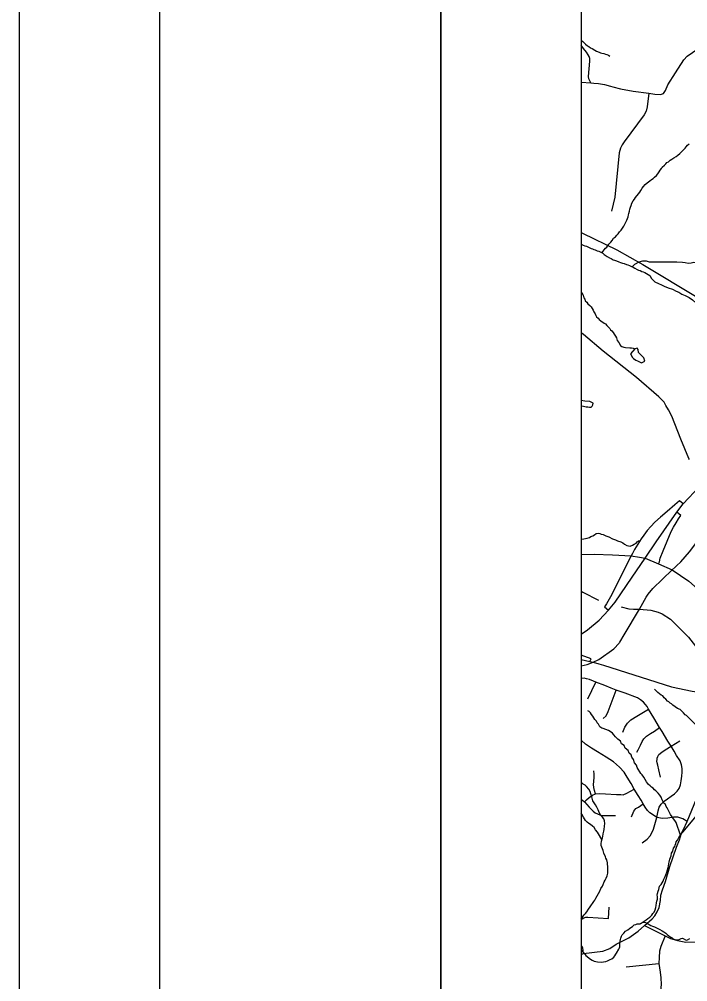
# Model space of a CAD drawing. Extents: x 0 to 69.5, y -4.5 to 22.
# Drawn here: x 0 to 2.379, y 15.023 to 18.449 of the extents above; entities that cross this region are included whole.
import ezdxf

# ---------------------------------------------------------------- set-up
doc = ezdxf.new("R2010")
doc.units = 0
for name, color, linetype in [('GM_X_County_Road', 7, 'Continuous'), ('GM_X_Interchange_Ramps', 7, 'Continuous'), ('GM_X_Interstate_Route', 7, 'Continuous'), ('GM_X_Minor_Lake', 7, 'Continuous'), ('GM_X_Minor_River', 7, 'Continuous'), ('GM_X_Township_Subdivision', 7, 'Continuous'), ('SH_Border', 7, 'Continuous'), ('SH_Data', 7, 'Continuous')]:
    doc.layers.add(name, color=color, linetype=linetype)

msp = doc.modelspace()

# ---------------------------------------------------------------- linework, layer by layer
at = {"layer": 'GM_X_County_Road'}
for points in [[(2.0345, 18.2223), (2.0274, 18.2375), (2.0262, 18.2458), (2.0284, 18.2722), (2.0308, 18.2993), (2.0307, 18.309), (2.0284, 18.3165), (2.0248, 18.3229), (2.0188, 18.3316), (2.0085, 18.3453), (2, 18.3567)], [(2.1129, 18.2082), (2.1401, 18.2013), (2.1854, 18.1928), (2.2406, 18.1859), (2.2623, 18.1827), (2.2828, 18.181), (2.2931, 18.1849), (2.2995, 18.1955), (2.3085, 18.2157), (2.3353, 18.2586), (2.3656, 18.3046), (2.3766, 18.3177), (2.4344, 18.3567)], [(2, 18.2253), (2.0345, 18.2223), (2.0445, 18.2214)], [(2.0445, 18.2214), (2.062, 18.2198), (2.0831, 18.2162), (2.1046, 18.2103), (2.1129, 18.2082)], [(2, 17.6898), (2.0046, 17.6879), (2.1268, 17.6278), (2.2191, 17.5761), (2.4186, 17.4561), (2.4513, 17.4299), (2.463, 17.4168), (2.476, 17.3947), (2.4953, 17.3716), (2.5071, 17.3586), (2.5191, 17.3429), (2.5265, 17.3261), (2.5302, 17.312), (2.5277, 17.2927), (2.5188, 17.2738), (2.5036, 17.2413), (2.4962, 17.2224), (2.4899, 17.2001), (2.4911, 17.1716), (2.4951, 17.1552), (2.5081, 17.1254), (2.563, 17.0082), (2.5822, 16.9752)], [(2.3852, 16.882), (2.3832, 16.8856), (2.3551, 16.9546), (2.3223, 17.0359), (2.3107, 17.0586), (2.3017, 17.0744), (2.2949, 17.0855), (2.2767, 17.1053), (2.1966, 17.1736), (2.0782, 17.2679), (2.008, 17.3274), (2, 17.3327)], [(2.3395, 16.5036), (2.3546, 16.5175), (2.3853, 16.5537), (2.4262, 16.6065), (2.4679, 16.6603), (2.4783, 16.676), (2.4859, 16.7014), (2.4895, 16.7128), (2.4966, 16.7263), (2.5057, 16.7348), (2.5149, 16.7406), (2.5283, 16.7461), (2.5618, 16.757), (2.5645, 16.7579)], [(2, 16.5438), (2.0456, 16.5446), (2.1113, 16.5426), (2.1775, 16.5395), (2.2074, 16.5345)], [(2.2074, 16.5345), (2.2273, 16.5312), (2.2755, 16.511), (2.3238, 16.4892), (2.3831, 16.4487), (2.4345, 16.4035), (2.4589, 16.3735), (2.484, 16.336), (2.5458, 16.2199), (2.6419, 16.0249), (2.6836, 15.948), (2.7291, 15.8843), (2.758, 15.8531), (2.7648, 15.8462)], [(2.1374, 16.2318), (2.1527, 16.2577), (2.208, 16.349), (2.2318, 16.3916), (2.2382, 16.4024), (2.2544, 16.4223), (2.3238, 16.4892), (2.3341, 16.4987), (2.3395, 16.5036)], [(2, 16.4128), (2.006, 16.4098), (2.0616, 16.3811)], [(2.1423, 16.3576), (2.1701, 16.3502), (2.1856, 16.3486), (2.208, 16.349)], [(2.208, 16.349), (2.2477, 16.3455), (2.274, 16.3389), (2.2886, 16.332), (2.3179, 16.3136), (2.3818, 16.2496), (2.4358, 16.1813), (2.4424, 16.1714), (2.4579, 16.1557), (2.5248, 16.0849)], [(2, 16.1475), (2.0004, 16.1475), (2.0207, 16.1518), (2.0428, 16.1603), (2.0625, 16.1695), (2.1158, 16.2084), (2.1351, 16.2279), (2.1368, 16.2308), (2.1374, 16.2318)], [(2, 16.1698), (2.0308, 16.1625), (2.0428, 16.1603), (2.0624, 16.1544)], [(2.0624, 16.1544), (2.0789, 16.1495), (2.3218, 16.0727), (2.3948, 16.0576), (2.5679, 16.0322), (2.6419, 16.0249), (2.8264, 16.0064), (2.913, 15.9963), (3.15, 15.9729), (3.2871, 15.9607), (3.469, 15.9531), (3.6377, 15.9467), (3.7269, 15.9403), (3.8777, 15.9247), (3.9714, 15.9095), (4.1621, 15.8689), (4.3548, 15.8285)], [(2.2258, 15.2235), (2.2523, 15.2469), (2.2626, 15.258), (2.2702, 15.2722), (2.2781, 15.2876), (2.2823, 15.3117), (2.2837, 15.3313), (2.289, 15.3499), (2.3002, 15.3794), (2.3158, 15.4331), (2.3396, 15.5024), (2.3499, 15.5283), (2.3567, 15.552), (2.3636, 15.5654), (2.3774, 15.5931), (2.4109, 15.6737), (2.4175, 15.6875)], [(2, 15.1205), (2.0085, 15.123), (2.0768, 15.1314), (2.1022, 15.1416), (2.1243, 15.1565), (2.169, 15.1797), (2.2027, 15.2026), (2.2258, 15.2235)], [(2.2258, 15.2235), (2.2987, 15.186), (2.3184, 15.1766), (2.3423, 15.1693), (2.373, 15.1638), (2.4076, 15.1648), (2.4442, 15.1636), (2.6483, 15.131), (2.7856, 15.1056), (2.9731, 15.0809), (3.1585, 15.0511), (3.281, 15.0319), (3.2884, 15.0308), (3.343, 15.0226), (3.3998, 15.0151), (3.5922, 14.9963), (3.5999, 14.9956)]]:
    msp.add_lwpolyline(points, dxfattribs=at)
at = {"layer": 'GM_X_Interchange_Ramps'}
for points in [[(2.3633, 16.7237), (2.3494, 16.7351), (2.3336, 16.7211), (2.3062, 16.6967), (2.2818, 16.6762), (2.2625, 16.6588), (2.2477, 16.6436), (2.2343, 16.6287), (2.2225, 16.613), (2.2137, 16.5997), (2.2014, 16.581), (2.1902, 16.5614), (2.1822, 16.5476), (2.1775, 16.5395)], [(2.2755, 16.511), (2.2786, 16.5182), (2.2806, 16.5308), (2.2912, 16.5571), (2.32, 16.6254), (2.3291, 16.6414), (2.3378, 16.656), (2.3463, 16.6712), (2.3549, 16.6827), (2.34, 16.6943)], [(2.1775, 16.5395), (2.1733, 16.5312), (2.1085, 16.4012), (2.0995, 16.3846), (2.0898, 16.3685), (2.083, 16.3576), (2.0972, 16.3454)], [(2.0308, 16.1625), (2.0357, 16.1723), (2, 16.1857)]]:
    msp.add_lwpolyline(points, dxfattribs=at)
at = {"layer": 'GM_X_Interstate_Route'}
for points in [[(2.181, 16.4629), (2.2273, 16.5312), (2.2674, 16.589), (2.34, 16.6943), (2.3633, 16.7237), (2.4215, 16.7861), (2.4393, 16.8007), (2.4586, 16.8179), (2.4894, 16.8393), (2.7155, 16.9908), (2.8497, 17.0804), (2.9292, 17.1425), (3.0025, 17.2108), (3.0522, 17.2646), (3.1203, 17.3605), (3.2374, 17.5377), (3.2788, 17.5999), (3.3097, 17.642), (3.3406, 17.6772), (3.3886, 17.7251), (3.5019, 17.8134), (3.5855, 17.8769), (3.6539, 17.9292), (3.721, 17.9807)], [(2, 16.2601), (2.0229, 16.2753), (2.0643, 16.3105), (2.0972, 16.3454), (2.1212, 16.3746), (2.181, 16.4629)]]:
    msp.add_lwpolyline(points, dxfattribs=at)
at = {"layer": 'GM_X_Minor_Lake'}
msp.add_line((2.1904, 17.2762), (2.1757, 17.2576), dxfattribs=at)
for points in [[(2.1757, 17.2576), (2.183, 17.2453), (2.1867, 17.241), (2.1945, 17.2358), (2.2005, 17.2334), (2.2076, 17.229), (2.2144, 17.2262), (2.2263, 17.2316), (2.2225, 17.2435), (2.2162, 17.2508), (2.211, 17.2555), (2.2036, 17.263), (2.2027, 17.2729), (2.1991, 17.2779), (2.1904, 17.2762)], [(2, 17.0727), (2.0002, 17.0726), (2.0085, 17.072), (2.0176, 17.0695), (2.0237, 17.069), (2.0297, 17.0688), (2.0358, 17.0686), (2.0393, 17.072), (2.0417, 17.0765), (2.043, 17.0825), (2.0302, 17.0878), (2.0124, 17.0894), (2, 17.0914)]]:
    msp.add_lwpolyline(points, dxfattribs=at)
at = {"layer": 'GM_X_Minor_River'}
msp.add_line((2.3754, 15.9707), (2.4443, 15.9014), dxfattribs=at)
for points in [[(2, 18.3741), (2.0056, 18.3694), (2.0108, 18.3652), (2.0153, 18.3601), (2.0224, 18.3543), (2.0277, 18.3516), (2.0334, 18.3473), (2.039, 18.3445), (2.0481, 18.339), (2.0545, 18.3355), (2.0635, 18.3315), (2.0692, 18.3299), (2.0738, 18.3287), (2.0802, 18.3267), (2.087, 18.3247), (2.0915, 18.3231), (2.0968, 18.3211), (2.1021, 18.3172)], [(2.0738, 17.6177), (2.0862, 17.6337), (2.0916, 17.6378), (2.0986, 17.6479), (2.1056, 17.6558), (2.1103, 17.6618), (2.1154, 17.6701), (2.1224, 17.675), (2.127, 17.6806), (2.1317, 17.6851), (2.1364, 17.6923), (2.1418, 17.6987), (2.1473, 17.7054), (2.152, 17.713), (2.1587, 17.727), (2.1623, 17.7334), (2.1654, 17.7398), (2.1667, 17.7463), (2.1687, 17.7527), (2.1695, 17.7573), (2.1716, 17.7656), (2.1733, 17.7728), (2.1757, 17.7796), (2.1777, 17.7865), (2.1805, 17.794), (2.1852, 17.8027), (2.1895, 17.8087), (2.1938, 17.8144), (2.204, 17.8279), (2.2086, 17.834), (2.2125, 17.84), (2.2173, 17.8479), (2.2212, 17.8539), (2.2281, 17.8603), (2.2347, 17.8663), (2.2444, 17.8738), (2.2505, 17.8782), (2.256, 17.8823), (2.2606, 17.8868), (2.2676, 17.8932), (2.273, 17.8992), (2.2781, 17.906), (2.2809, 17.9116), (2.2859, 17.9173), (2.2883, 17.9226), (2.296, 17.9297), (2.3007, 17.9342), (2.305, 17.9394), (2.3103, 17.9416), (2.3169, 17.9476), (2.3227, 17.9506), (2.33, 17.9558), (2.3381, 17.961), (2.3443, 17.9655), (2.3508, 17.9711), (2.3582, 17.9782), (2.3644, 17.9838), (2.3698, 17.9898), (2.3734, 17.9951), (2.3784, 18.0011), (2.3838, 18.006)], [(2, 17.648), (2.0072, 17.6452), (2.0133, 17.6428), (2.0186, 17.6409), (2.0239, 17.6385), (2.0303, 17.6357), (2.0356, 17.6333), (2.0401, 17.6317), (2.0446, 17.6294), (2.0496, 17.6278), (2.0564, 17.625), (2.0628, 17.623), (2.0677, 17.6214), (2.0726, 17.6183), (2.0771, 17.6159)], [(2.0771, 17.6159), (2.0816, 17.6113), (2.0929, 17.605), (2.1008, 17.5999), (2.1065, 17.5971), (2.114, 17.5932), (2.1186, 17.5916), (2.1254, 17.5885), (2.1337, 17.5857), (2.1405, 17.5836), (2.1465, 17.5813), (2.1526, 17.5792), (2.1613, 17.5764), (2.1662, 17.5745), (2.1719, 17.5728), (2.1764, 17.5705), (2.1847, 17.5665), (2.1911, 17.5626), (2.1987, 17.5587), (2.2043, 17.5563), (2.21, 17.5543), (2.2153, 17.5516), (2.2206, 17.5496), (2.227, 17.5472), (2.233, 17.544)], [(2.1809, 17.5683), (2.1909, 17.5769), (2.2068, 17.586), (2.219, 17.589), (2.2311, 17.589), (2.2425, 17.5852), (2.2517, 17.586), (2.2638, 17.586), (2.2744, 17.5852), (2.2851, 17.586), (2.3307, 17.586), (2.3405, 17.586), (2.3603, 17.5845), (2.3702, 17.583), (2.3808, 17.5807), (2.3915, 17.5814), (2.4013, 17.5845), (2.4112, 17.5837), (2.412, 17.583)], [(2.233, 17.544), (2.2447, 17.5367), (2.2508, 17.5267), (2.2626, 17.5149), (2.2757, 17.5085), (2.2855, 17.5033), (2.2952, 17.4988), (2.3095, 17.4934), (2.3253, 17.4877), (2.338, 17.4816), (2.3481, 17.4771), (2.3586, 17.4708), (2.3706, 17.4651), (2.3844, 17.4582), (2.3967, 17.4503), (2.4086, 17.4397), (2.4185, 17.4284), (2.4243, 17.4187), (2.4505, 17.3971)], [(2, 17.48), (2.0026, 17.4753), (2.0065, 17.4668), (2.0092, 17.4576), (2.0124, 17.4526), (2.0145, 17.4468), (2.02, 17.4421), (2.0236, 17.4366), (2.0302, 17.4299), (2.035, 17.4256), (2.0394, 17.4197), (2.0429, 17.4131), (2.045, 17.4074), (2.0497, 17.4), (2.0522, 17.3946), (2.0546, 17.3892), (2.0602, 17.3852), (2.0634, 17.3801), (2.0694, 17.3761), (2.0816, 17.3673), (2.0864, 17.3645), (2.0912, 17.3594), (2.0959, 17.3539), (2.1018, 17.348), (2.1039, 17.343), (2.1091, 17.3394), (2.1139, 17.3339), (2.1171, 17.3285), (2.1221, 17.3207), (2.1253, 17.3145), (2.1284, 17.3057), (2.1335, 17.2986), (2.14, 17.2878), (2.1452, 17.2838), (2.1515, 17.2817), (2.1579, 17.2803), (2.1727, 17.2798), (2.1795, 17.2792), (2.1852, 17.2779), (2.1904, 17.2762)], [(2, 16.5981), (2.0015, 16.5982), (2.0091, 16.5995), (2.0217, 16.6021), (2.0294, 16.6041), (2.0348, 16.6077), (2.0417, 16.6098), (2.0468, 16.6141), (2.0538, 16.6188), (2.0607, 16.6197), (2.0667, 16.6188), (2.0716, 16.6163), (2.0784, 16.6146), (2.0873, 16.6108), (2.0989, 16.6063), (2.1109, 16.5998), (2.1218, 16.5964), (2.1296, 16.593), (2.1409, 16.5888), (2.148, 16.5852), (2.1539, 16.5804), (2.162, 16.5756), (2.1681, 16.5742), (2.1738, 16.5736), (2.1822, 16.5768), (2.1884, 16.58), (2.1958, 16.5843), (2.1997, 16.5891), (2.206, 16.5938)], [(2.3754, 15.9707), (2.3705, 15.9736), (2.3647, 15.9802), (2.3588, 15.9846), (2.3522, 15.9917), (2.3432, 15.9958), (2.3343, 16.0014), (2.3265, 16.007), (2.321, 16.0118), (2.3162, 16.0146), (2.3122, 16.0197), (2.3073, 16.0221), (2.3011, 16.0284), (2.2956, 16.0339), (2.2901, 16.0402), (2.2849, 16.0427), (2.2789, 16.0474), (2.2727, 16.0522), (2.2672, 16.0585), (2.2609, 16.064)], [(2.3534, 15.5444), (2.3379, 15.5893), (2.3336, 15.5967), (2.3289, 15.6033), (2.3234, 15.61), (2.3184, 15.6185), (2.3113, 15.6321), (2.3063, 15.6417), (2.3019, 15.6472), (2.2995, 15.6538), (2.2947, 15.6589), (2.29, 15.6659), (2.2883, 15.6709), (2.2841, 15.6801), (2.2798, 15.6875), (2.2739, 15.6942), (2.2659, 15.702), (2.2607, 15.706), (2.2567, 15.7115), (2.2508, 15.7151), (2.2452, 15.7202), (2.2401, 15.7254), (2.2325, 15.7351), (2.2274, 15.7433), (2.2227, 15.7507), (2.2174, 15.7596), (2.2118, 15.764), (2.209, 15.7698), (2.2033, 15.7798), (2.1989, 15.7857), (2.1965, 15.7941), (2.1896, 15.802), (2.1862, 15.8139), (2.18, 15.8225), (2.1777, 15.8301), (2.1707, 15.8372), (2.1668, 15.8465), (2.1569, 15.8548), (2.1526, 15.8637), (2.1437, 15.8701), (2.1395, 15.879), (2.1299, 15.8861), (2.1226, 15.8948), (2.1156, 15.9018), (2.1109, 15.9077), (2.1027, 15.9137), (2.0968, 15.9173), (2.0874, 15.9203), (2.0784, 15.924), (2.0731, 15.9257), (2.0668, 15.9305), (2.0618, 15.9394), (2.0563, 15.9442), (2.0539, 15.9503), (2.0488, 15.9562), (2.0455, 15.962), (2.042, 15.9682), (2.0369, 15.9745), (2.0332, 15.9796), (2.0285, 15.9847), (2.0236, 15.9875)], [(2, 15.2469), (2.0063, 15.2554), (2.011, 15.2609), (2.015, 15.2665), (2.0202, 15.272), (2.0262, 15.2813), (2.0314, 15.2898), (2.0366, 15.2969), (2.0402, 15.3021), (2.0446, 15.3084), (2.0485, 15.3132), (2.0519, 15.321), (2.0574, 15.3288), (2.0612, 15.3374), (2.0668, 15.346), (2.0705, 15.3554), (2.0757, 15.3628), (2.0786, 15.3691), (2.0819, 15.3782), (2.0859, 15.3841), (2.0885, 15.3916), (2.0926, 15.4002), (2.0944, 15.41), (2.0948, 15.4222), (2.0947, 15.4286), (2.0945, 15.4343), (2.094, 15.4408), (2.0934, 15.4465), (2.0907, 15.4565), (2.0882, 15.4623), (2.0862, 15.4677), (2.0802, 15.4808), (2.0778, 15.4904), (2.0754, 15.4958), (2.074, 15.5016), (2.0712, 15.5077), (2.071, 15.5138), (2.0725, 15.5237), (2.0756, 15.5353), (2.0773, 15.5402), (2.0787, 15.5497), (2.0806, 15.5591), (2.0815, 15.5644), (2.0835, 15.5765), (2.0838, 15.586), (2.0826, 15.5959), (2.0802, 15.6028), (2.0755, 15.6087), (2.07, 15.6153), (2.0653, 15.6235), (2.06, 15.6351), (2.0551, 15.6444), (2.0508, 15.6525), (2.0465, 15.6602), (2.0418, 15.6672), (2.0381, 15.6807), (2.0347, 15.6922), (2.0316, 15.7003), (2.0276, 15.708), (2.0192, 15.7174), (2.0137, 15.7222), (2.0074, 15.7266), (2.0015, 15.7321), (2, 15.7333)], [(2.074, 15.5294), (2.0613, 15.5495), (2.058, 15.5549), (2.0515, 15.5643), (2.0457, 15.5717), (2.0406, 15.5765), (2.0328, 15.5832), (2.0272, 15.5864), (2.0213, 15.5908), (2.0155, 15.5971), (2.0119, 15.6033), (2.0083, 15.6091), (2.0026, 15.6192), (2, 15.623)], [(2.2099, 15.2294), (2.2314, 15.243), (2.2376, 15.2477), (2.2447, 15.2532), (2.2517, 15.2602), (2.2549, 15.2654), (2.2593, 15.2702), (2.263, 15.2788), (2.2656, 15.287), (2.2673, 15.2938), (2.2684, 15.3033), (2.2698, 15.3093), (2.2712, 15.3169), (2.2715, 15.326), (2.2709, 15.3317), (2.2715, 15.3374), (2.2736, 15.3449), (2.2762, 15.3517), (2.2792, 15.363), (2.2851, 15.3692), (2.2887, 15.3755), (2.292, 15.3811), (2.2945, 15.3879), (2.2986, 15.3972), (2.3015, 15.404), (2.3045, 15.4134), (2.3074, 15.4209), (2.3092, 15.4292), (2.3109, 15.4341), (2.3124, 15.4439), (2.3137, 15.4488), (2.3159, 15.4594), (2.3173, 15.4658), (2.3197, 15.4706), (2.322, 15.4801), (2.3264, 15.4883), (2.3291, 15.4984), (2.3327, 15.5048), (2.334, 15.5097), (2.3368, 15.5145), (2.3386, 15.5209), (2.3426, 15.5268), (2.345, 15.5321), (2.3491, 15.5388), (2.3554, 15.5469), (2.3582, 15.5518), (2.363, 15.5565), (2.4089, 15.6119)], [(2, 15.1367), (2.0043, 15.1312), (2.0105, 15.1249), (2.0167, 15.1167), (2.0211, 15.1127), (2.0278, 15.1072), (2.0329, 15.1028), (2.0389, 15.1003), (2.0456, 15.0963), (2.0516, 15.0945), (2.058, 15.0936), (2.0736, 15.093), (2.0789, 15.094), (2.0873, 15.0945), (2.0931, 15.0973), (2.1028, 15.1023), (2.1089, 15.1047), (2.1167, 15.1102), (2.1195, 15.1154), (2.1235, 15.1206), (2.1259, 15.125), (2.1336, 15.1388), (2.1361, 15.1433), (2.1377, 15.1478), (2.1376, 15.1535), (2.1378, 15.16), (2.1384, 15.1679), (2.1394, 15.1732), (2.1407, 15.1785), (2.144, 15.1856), (2.1457, 15.1905), (2.1515, 15.1956), (2.1579, 15.2034), (2.166, 15.208), (2.1719, 15.2124), (2.1765, 15.2156), (2.1828, 15.22), (2.1883, 15.2251), (2.1944, 15.2272), (2.1994, 15.2297), (2.2044, 15.2295), (2.2093, 15.2289), (2.2139, 15.2318), (2.2185, 15.2336), (2.2243, 15.2353), (2.2292, 15.2343), (2.2344, 15.2311), (2.2422, 15.227), (2.2482, 15.223), (2.2538, 15.2213), (2.2605, 15.2188), (2.2706, 15.2135)], [(2.2706, 15.2135), (2.2803, 15.209), (2.2878, 15.2042), (2.2937, 15.2009), (2.3011, 15.1957), (2.3059, 15.1914), (2.3115, 15.187), (2.3189, 15.1818), (2.3234, 15.1798), (2.3278, 15.1758), (2.333, 15.1737), (2.3391, 15.1724), (2.344, 15.1722), (2.349, 15.1736), (2.3559, 15.1767), (2.3605, 15.1777)], [(2.3605, 15.1777), (2.3741, 15.1712), (2.3787, 15.1725), (2.3872, 15.1773)]]:
    msp.add_lwpolyline(points, dxfattribs=at)
at = {"layer": 'GM_X_Township_Subdivision'}
for points in [[(2.2406, 18.1859), (2.2346, 18.137), (2.2311, 18.1221), (2.2243, 18.1086), (2.153, 18.0121), (2.1456, 18.0019), (2.1399, 17.9898), (2.1353, 17.9731), (2.1199, 17.8161), (2.1081, 17.766)], [(2.2698, 15.6079), (2.2734, 15.6316), (2.278, 15.6445), (2.2848, 15.6551), (2.2955, 15.6652), (2.3068, 15.6735), (2.3206, 15.6831), (2.332, 15.6916), (2.3412, 15.7009), (2.3488, 15.7111), (2.3535, 15.724), (2.3561, 15.7379), (2.358, 15.7549), (2.3591, 15.7692), (2.3589, 15.7815), (2.3565, 15.7956), (2.3518, 15.809), (2.3398, 15.8283), (2.331, 15.8438), (2.3199, 15.862), (2.3087, 15.8798), (2.2881, 15.9138), (2.2792, 15.9274), (2.2585, 15.9626), (2.2396, 15.9934), (2.2346, 16.0024), (2.2293, 16.01), (2.2215, 16.0185), (2.2116, 16.027), (2.2002, 16.034), (2.1563, 16.05), (2.1242, 16.0604), (2.1062, 16.0682), (2.0837, 16.0779), (2.0525, 16.089), (2.0442, 16.093), (2.03, 16.0991), (2.0194, 16.1015), (2.0111, 16.1039), (2.0003, 16.1029), (2, 16.1028)], [(2.0238, 16.0299), (2.0525, 16.089)], [(2.0785, 15.9603), (2.0893, 15.9701), (2.0955, 15.9854), (2.1242, 16.0604)], [(2.148, 15.9112), (2.1557, 15.9286), (2.1649, 15.9438), (2.1765, 15.955), (2.1981, 15.968), (2.2396, 15.9934)], [(2.1978, 15.8403), (2.2025, 15.848), (2.2106, 15.8656), (2.2169, 15.8787), (2.2231, 15.888), (2.2323, 15.8968), (2.247, 15.9064), (2.2606, 15.9147), (2.2792, 15.9274)], [(2.3774, 15.5931), (2.3619, 15.6029), (2.344, 15.6086), (2.3289, 15.6083), (2.3085, 15.6054), (2.2891, 15.6042), (2.2698, 15.6079), (2.2568, 15.6156), (2.2448, 15.624), (2.2363, 15.633), (2.2281, 15.645), (2.2203, 15.6568), (2.214, 15.6688), (2.2031, 15.6865), (2.1888, 15.7084), (2.1779, 15.7286), (2.1631, 15.751), (2.1524, 15.7692), (2.1368, 15.7869), (2.1146, 15.8057), (2.0887, 15.8221), (2.0575, 15.8418), (2.0372, 15.8545), (2.0151, 15.8687), (2.001, 15.8821), (2, 15.8831)], [(2.001, 15.8821), (2, 15.8811)], [(2.2827, 15.7512), (2.2762, 15.7776), (2.2725, 15.7945), (2.2709, 15.8021), (2.2698, 15.8083), (2.2699, 15.8143), (2.2705, 15.8188), (2.2722, 15.8246), (2.2761, 15.8315), (2.2874, 15.8405), (2.2992, 15.8489), (2.3199, 15.862), (2.3514, 15.8811)], [(2.0512, 15.6921), (2.0472, 15.7043), (2.0449, 15.7142), (2.0437, 15.7251), (2.0451, 15.7357), (2.0463, 15.7517), (2.0463, 15.7618), (2.0449, 15.7738)], [(2.0118, 15.6638), (2.0184, 15.6704), (2.0287, 15.6785), (2.0397, 15.6872), (2.0512, 15.6921), (2.0642, 15.6933), (2.0868, 15.6921), (2.1261, 15.69), (2.1412, 15.689), (2.1496, 15.6886), (2.1629, 15.6942), (2.1888, 15.7084)], [(2, 15.673), (2.0118, 15.6638), (2.0279, 15.6445), (2.0421, 15.6299), (2.0496, 15.6248), (2.0576, 15.621), (2.0717, 15.6153), (2.0887, 15.6149), (2.1216, 15.6153)], [(2.1789, 15.6101), (2.1875, 15.6299), (2.195, 15.6392), (2.2043, 15.645), (2.2203, 15.6568)], [(2.2168, 15.517), (2.2351, 15.5304), (2.2465, 15.5434), (2.2571, 15.5666), (2.2698, 15.6079)], [(2, 15.2434), (2.0035, 15.2464), (2.0095, 15.2501), (2.013, 15.2514), (2.017, 15.2528), (2.0234, 15.2533), (2.097, 15.2476), (2.099, 15.2888)], [(2.2987, 15.186), (2.2837, 15.1489), (2.2792, 15.1323), (2.2774, 15.1092), (2.2763, 15.0876), (2.2805, 15.0568), (2.2837, 15.0369), (2.2843, 15.0134), (2.2765, 14.9344)], [(2.0085, 15.123), (2.0074, 15.1351), (2.0058, 15.1426), (2.003, 15.148), (2.0003, 15.1524), (2, 15.1526)], [(2.16, 15.076), (2.2763, 15.0876)]]:
    msp.add_lwpolyline(points, dxfattribs=at)
at = {"layer": 'SH_Border'}
for points in [[(0.5, 21.5), (1.5, 21.5), (1.5, 0.5), (0.5, 0.5)], [(1.5, 21.5), (33.5, 21.5), (33.5, 0.5), (1.5, 0.5)]]:
    msp.add_lwpolyline(points, close=True, dxfattribs=at)
at = {"layer": 'SH_Data'}
msp.add_line((2, 21), (2, 14.2), dxfattribs=at)
msp.add_lwpolyline([(0, 0), (34, 0), (34, 22), (0, 22)], close=True, dxfattribs=at)

doc.saveas('drawing.dxf')
